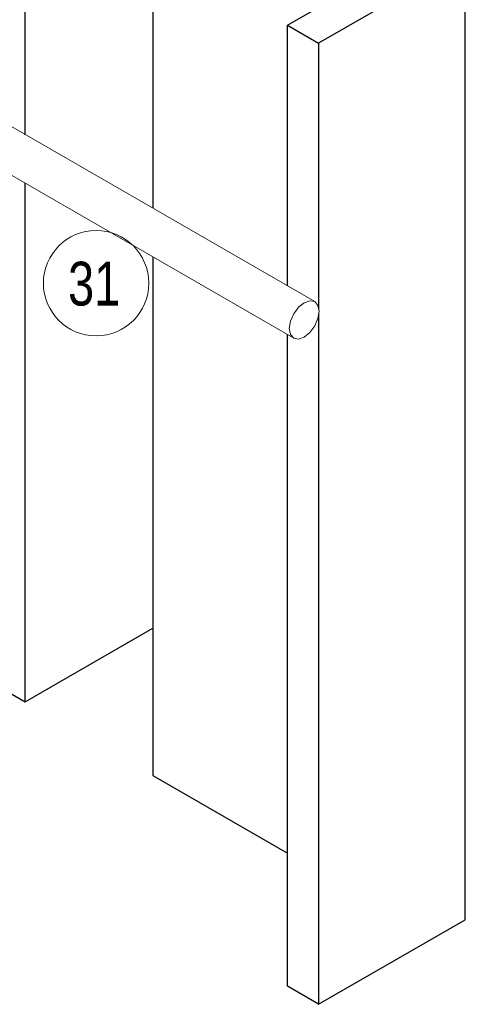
# Model space of a CAD drawing. Header units: centimetres. Extents: x -1589 to 108054, y -205274 to 31709.
# Tile 276 of 281: x 25677 to 25798, y 27289 to 27557. Entities that reach past the tile are written whole.
import ezdxf

# ---------------------------------------------------------------- set-up
doc = ezdxf.new("R2010")
doc.units = ezdxf.units.CM
doc.header["$LTSCALE"] = 0.01
doc.header["$MEASUREMENT"] = 0
for name, color, linetype, lineweight in [('A-ANNO-NOTE', 7, 'Continuous', 30), ('A-WALL', 7, 'Continuous', 25), ('P-PIPE', 7, 'Continuous', 9)]:
    doc.layers.add(name, color=color, linetype=linetype, lineweight=lineweight)
doc.styles.add('Century Gothic', font='GOTHIC.TTF', dxfattribs={"width": 0.8, "height": 119.0625})

msp = doc.modelspace()

# ---------------------------------------------------------------- linework, layer by layer
at = {"layer": 'A-ANNO-NOTE', "lineweight": 9}
msp.add_circle((25697.62093, 27485.14805), 14.3207, dxfattribs=at)
at = {"layer": 'A-WALL'}
for p, q in [((25713.04085, 27612.60018), (25713.04085, 27505.52037)), ((25749.60737, 27555.27652), (25780.96786, 27573.3825)), ((25797.93843, 27573.3825), (25758.09266, 27550.37754)), ((25797.93843, 27312.1036), (25797.93843, 27573.3825)), ((25678.39262, 27525.52454), (25678.39262, 27561.8847)), ((25749.60737, 27484.40868), (25749.60737, 27555.27652)), ((25749.60737, 27555.27652), (25758.09266, 27550.37754)), ((25758.09266, 27550.37754), (25758.09266, 27478.11163)), ((25678.39262, 27371.32544), (25678.39262, 27512.32631)), ((25713.04085, 27492.32215), (25713.04085, 27351.32128)), ((25758.09266, 27476.77653), (25758.09266, 27289.09863)), ((25749.60737, 27293.99761), (25749.60737, 27471.21045)), ((25678.39262, 27371.32544), (25713.04085, 27391.32961)), ((25670.61444, 27375.81618), (25678.39262, 27371.32544)), ((25713.04085, 27351.32128), (25749.60737, 27330.20959)), ((25758.09266, 27289.09863), (25797.93843, 27312.1036)), ((25758.09266, 27289.09863), (25749.60737, 27293.99761))]:
    msp.add_line(p, q, dxfattribs=at)
at = {"layer": 'P-PIPE', "color": 1, "true_color": 0xff0000}
for p, q in [((25757.02403, 27480.12667), (25391.87893, 27690.94329)), ((25380.44893, 27684.34418), (25751.30903, 27470.228))]:
    msp.add_line(p, q, dxfattribs=at)
for points in [[(25754.16653, 27479.84361, 0), (25752.62007, 27478.59556, 0), (25751.30903, 27476.82711, 0), (25750.43303, 27474.8075, 0), (25750.12542, 27472.8442, 0)], [(25758.20765, 27477.51047, 0), (25757.90004, 27479.11858, 0), (25757.02403, 27480.12667, 0), (25755.713, 27480.38127, 0), (25754.16653, 27479.84361, 0)], [(25754.16653, 27470.51106, 0), (25755.713, 27471.75911, 0), (25757.02403, 27473.52756, 0), (25757.90004, 27475.54717, 0), (25758.20765, 27477.51047, 0)], [(25750.12542, 27472.8442, 0), (25750.43303, 27471.23609, 0), (25751.30903, 27470.228, 0), (25752.62007, 27469.9734, 0), (25754.16653, 27470.51106, 0)]]:
    msp.add_polyline3d(points, dxfattribs=at)

# ---------------------------------------------------------------- texts
at = {"layer": 'A-ANNO-NOTE', "color": 5, "lineweight": 9, "true_color": 0x0000ff, "insert": (25690.01424, 27490.98315), "char_height": 11.90625, "width": 17.9578, "attachment_point": 1, "style": 'Century Gothic'}
msp.add_mtext('31', dxfattribs=at)

doc.saveas('drawing.dxf')
